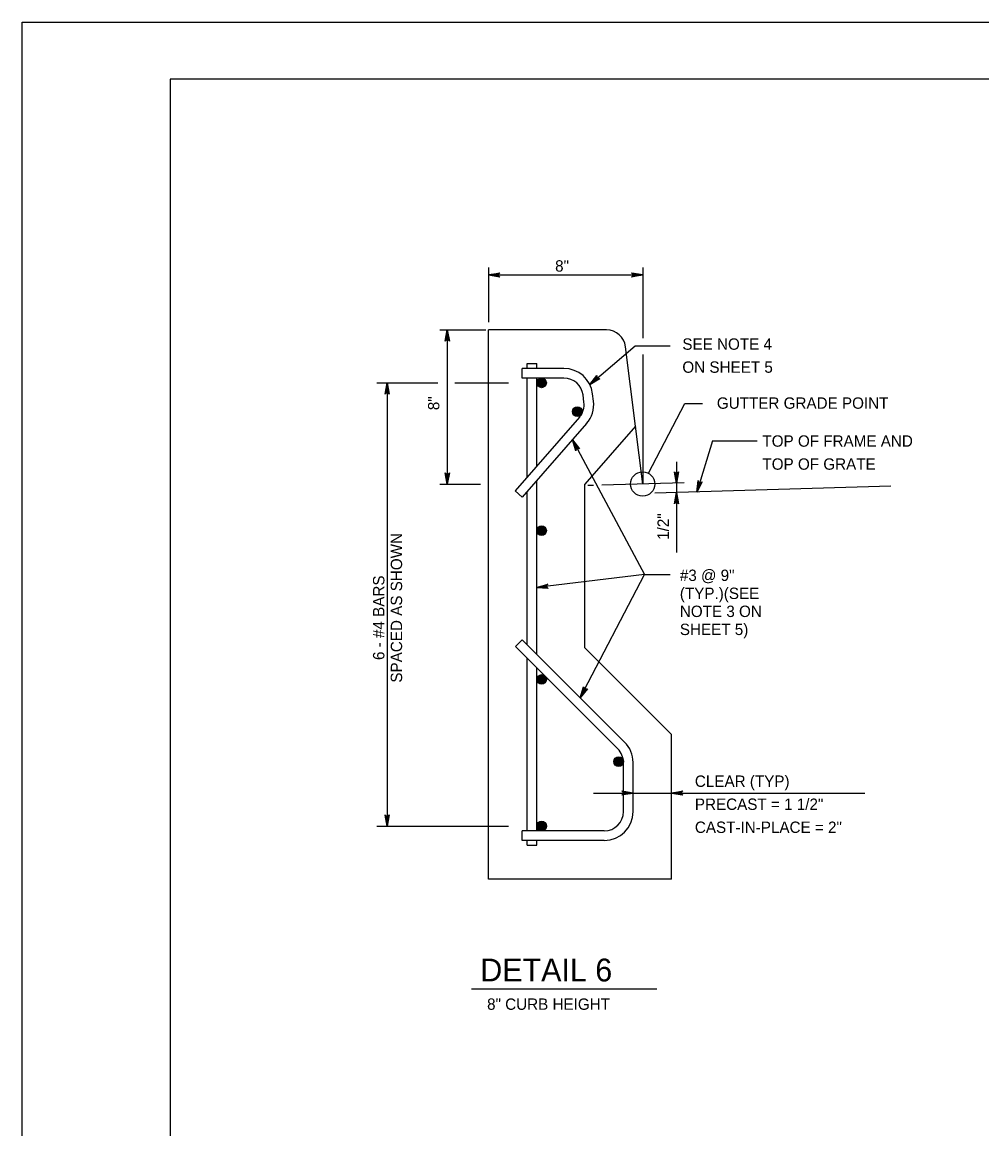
# Model space of a CAD drawing. Extents: x 2087776 to 2104538, y 970919 to 982612.
# Drawn here: x 2087776 to 2088606, y 979706 to 980663 of the extents above; entities that cross this region are included whole.
import ezdxf

# ---------------------------------------------------------------- set-up
doc = ezdxf.new("R2010")
doc.units = 0
doc.layers.add('1', color=7, linetype='Continuous')
doc.layers.add('PLT-BNDY', color=7, linetype='Continuous')

msp = doc.modelspace()

# ---------------------------------------------------------------- linework, layer by layer
at = {"layer": '1'}
for p, q in [((2088179.22, 980451.27), (2088179.22, 980403.98)), ((2088312.56, 980451.27), (2088312.56, 980390.08)), ((2088179.22, 980444.71), (2088312.56, 980444.71)), ((2088137.04, 980397.21), (2088176.72, 980397.21)), ((2088143.45, 980397.21), (2088143.45, 980263.87)), ((2088179.22, 979922.19), (2088179.22, 980397.21)), ((2088281.19, 980397.21), (2088179.22, 980397.21)), ((2088306.31, 980313.87), (2088297.72, 980382.61)), ((2088312.56, 980376.01), (2088312.56, 980263.87)), ((2088244.4, 980363.88), (2088208.38, 980363.88)), ((2088208.38, 980355.55), (2088208.38, 980363.88)), ((2088212.55, 980368.05), (2088220.88, 980368.05)), ((2088212.55, 980363.88), (2088212.55, 980368.05)), ((2088220.88, 980363.88), (2088220.88, 980368.05)), ((2088244.4, 980355.55), (2088208.38, 980355.55)), ((2088212.55, 980269.98), (2088212.55, 980355.55)), ((2088220.88, 980279.5), (2088220.88, 980355.55)), ((2088082.6, 980351.38), (2088135.21, 980351.38)), ((2088091.44, 980351.38), (2088091.44, 979968.03)), ((2088150.07, 980351.38), (2088196.4, 980351.38)), ((2088261.73, 980334.66), (2088260.95, 980340.94)), ((2088270, 980335.69), (2088269.21, 980341.98)), ((2088317.44, 980273.16), (2088349.15, 980333.49)), ((2088349.15, 980333.49), (2088364.32, 980333.49)), ((2088257.74, 980321.62), (2088202.11, 980258.05)), ((2088264, 980316.13), (2088208.38, 980252.56)), ((2088306.31, 980313.87), (2088262.56, 980263.87)), ((2088312.56, 980263.87), (2088306.31, 980313.87)), ((2088251.7, 980302.07), (2088314.05, 980185.69)), ((2088373.01, 980301.37), (2088359.27, 980256.96)), ((2088373.01, 980301.37), (2088411.65, 980301.37)), ((2088341.78, 980283.06), (2088341.78, 980204.54)), ((2088137.04, 980263.87), (2088172.31, 980263.87)), ((2088202.11, 980258.05), (2088208.38, 980252.56)), ((2088220.88, 980116.73), (2088220.88, 980266.85)), ((2088262.56, 980122.19), (2088262.56, 980263.87)), ((2088269.99, 980262.62), (2088265.05, 980262.47)), ((2088348.42, 980264.92), (2088277.11, 980262.83)), ((2088312.56, 980263.87), (2088312.56, 980263.87)), ((2088527.14, 980261.89), (2088323.1, 980255.9)), ((2088212.55, 980125.06), (2088212.55, 980257.33)), ((2088314.05, 980185.69), (2088220.88, 980174.28)), ((2088258.59, 980079.02), (2088314.05, 980185.69)), ((2088314.05, 980185.69), (2088336.35, 980185.69)), ((2088208.38, 980129.23), (2088202.49, 980123.34)), ((2088296.91, 980040.7), (2088208.38, 980129.23)), ((2088291.02, 980034.81), (2088202.49, 980123.34)), ((2088337.56, 980047.19), (2088262.56, 980122.19)), ((2088212.55, 979963.85), (2088212.55, 980113.28)), ((2088220.88, 979963.85), (2088220.88, 980104.95)), ((2088337.56, 979922.19), (2088337.56, 980047.19)), ((2088295.9, 979980.52), (2088295.9, 980023.03)), ((2088304.23, 979980.52), (2088304.23, 980023.03)), ((2088270.02, 979996.55), (2088504.64, 979996.55)), ((2088082.6, 979968.03), (2088196.4, 979968.03)), ((2088279.23, 979963.85), (2088208.38, 979963.85)), ((2088208.38, 979955.52), (2088208.38, 979963.85)), ((2088279.23, 979955.52), (2088208.38, 979955.52)), ((2088212.55, 979951.35), (2088212.55, 979955.52)), ((2088212.55, 979951.35), (2088220.88, 979951.35)), ((2088220.88, 979951.35), (2088220.88, 979955.52)), ((2088337.56, 979922.19), (2088179.22, 979922.19)), ((2088164.5, 979827.26), (2088324.74, 979827.26))]:
    msp.add_line(p, q, dxfattribs=at)
for points in [[(2090482.37, 978763.82), (2090482.37, 980614.22), (2087903.63, 980614.22), (2087903.63, 978763.82), (2090482.37, 978763.82), (2090482.37, 978850.3), (2089826.2, 978850.3), (2089826.2, 979062.5), (2090482.37, 979062.5), (2090482.37, 979157.53), (2089826.2, 979157.53), (2089826.2, 978763.82), (2090084.73, 978763.82), (2090084.73, 978850.3), (2090084.73, 978763.82), (2090337.36, 978763.82), (2090337.36, 978850.3), (2090337.36, 978809.9), (2090482.37, 978809.9)], [(2088179.22, 980444.71), (2088189.01, 980446.55), (2088188.63, 980446.28), (2088188.25, 980446.02), (2088188.06, 980445.69), (2088187.86, 980445.37), (2088187.81, 980445.04), (2088187.75, 980444.71), (2088187.81, 980444.38), (2088187.86, 980444.05), (2088188.06, 980443.73), (2088188.25, 980443.4), (2088188.63, 980443.14), (2088189.01, 980442.88), (2088179.22, 980444.71), (2088188.63, 980443.14), (2088188.25, 980443.4), (2088179.22, 980444.71), (2088188.06, 980443.73), (2088187.86, 980444.05), (2088179.22, 980444.71), (2088187.81, 980444.38), (2088187.75, 980444.71), (2088179.22, 980444.71), (2088187.81, 980445.04), (2088187.86, 980445.37), (2088179.22, 980444.71), (2088188.06, 980445.69), (2088188.25, 980446.02), (2088179.22, 980444.71), (2088188.63, 980446.28)], [(2088312.56, 980444.71), (2088302.77, 980442.88), (2088303.15, 980443.14), (2088303.53, 980443.4), (2088303.72, 980443.73), (2088303.92, 980444.05), (2088303.97, 980444.38), (2088304.03, 980444.71), (2088303.97, 980445.04), (2088303.92, 980445.37), (2088303.72, 980445.69), (2088303.53, 980446.02), (2088303.15, 980446.28), (2088302.77, 980446.55), (2088312.56, 980444.71), (2088303.15, 980446.28), (2088303.53, 980446.02), (2088312.56, 980444.71), (2088303.72, 980445.69), (2088303.92, 980445.37), (2088312.56, 980444.71), (2088303.97, 980445.04), (2088304.03, 980444.71), (2088312.56, 980444.71), (2088303.97, 980444.38), (2088303.92, 980444.05), (2088312.56, 980444.71), (2088303.72, 980443.73), (2088303.53, 980443.4), (2088312.56, 980444.71), (2088303.15, 980443.14)], [(2088143.45, 980397.21), (2088145.28, 980387.42), (2088145.02, 980387.8), (2088144.76, 980388.18), (2088144.43, 980388.37), (2088144.1, 980388.56), (2088143.77, 980388.62), (2088143.45, 980388.68), (2088143.12, 980388.62), (2088142.79, 980388.56), (2088142.46, 980388.37), (2088142.13, 980388.18), (2088141.87, 980387.8), (2088141.61, 980387.42), (2088143.45, 980397.21), (2088141.87, 980387.8), (2088142.13, 980388.18), (2088143.45, 980397.21), (2088142.46, 980388.37), (2088142.79, 980388.56), (2088143.45, 980397.21), (2088143.12, 980388.62), (2088143.45, 980388.68), (2088143.45, 980397.21), (2088143.77, 980388.62), (2088144.1, 980388.56), (2088143.45, 980397.21), (2088144.43, 980388.37), (2088144.76, 980388.18), (2088143.45, 980397.21), (2088145.02, 980387.8)], [(2088266.76, 980350.07), (2088306, 980383.42), (2088336.36, 980383.42)], [(2088266.76, 980350.07), (2088272.98, 980357.74), (2088272.86, 980357.3), (2088272.74, 980356.87), (2088272.81, 980356.49), (2088272.87, 980356.12), (2088273.04, 980355.84), (2088273.21, 980355.55), (2088273.46, 980355.34), (2088273.72, 980355.13), (2088274.07, 980355), (2088274.43, 980354.88), (2088274.88, 980354.93), (2088275.34, 980354.97), (2088266.76, 980350.07), (2088274.88, 980354.93), (2088274.43, 980354.88), (2088266.76, 980350.07), (2088274.07, 980355), (2088273.72, 980355.13), (2088266.76, 980350.07), (2088273.46, 980355.34), (2088273.21, 980355.55), (2088266.76, 980350.07), (2088273.04, 980355.84), (2088272.87, 980356.12), (2088266.76, 980350.07), (2088272.81, 980356.49), (2088272.74, 980356.87), (2088266.76, 980350.07), (2088272.86, 980357.3)], [(2088091.44, 980351.38), (2088093.28, 980341.59), (2088093.02, 980341.97), (2088092.76, 980342.35), (2088092.43, 980342.54), (2088092.1, 980342.74), (2088091.77, 980342.79), (2088091.44, 980342.85), (2088091.12, 980342.79), (2088090.79, 980342.74), (2088090.46, 980342.54), (2088090.13, 980342.35), (2088089.87, 980341.97), (2088089.61, 980341.59), (2088091.44, 980351.38), (2088089.87, 980341.97), (2088090.13, 980342.35), (2088091.44, 980351.38), (2088090.46, 980342.54), (2088090.79, 980342.74), (2088091.44, 980351.38), (2088091.12, 980342.79), (2088091.44, 980342.85), (2088091.44, 980351.38), (2088091.77, 980342.79), (2088092.1, 980342.74), (2088091.44, 980351.38), (2088092.43, 980342.54), (2088092.76, 980342.35), (2088091.44, 980351.38), (2088093.02, 980341.97)], [(2088251.7, 980302.07), (2088257.94, 980294.31), (2088257.53, 980294.52), (2088257.12, 980294.73), (2088256.74, 980294.75), (2088256.36, 980294.76), (2088256.05, 980294.66), (2088255.73, 980294.55), (2088255.47, 980294.35), (2088255.21, 980294.15), (2088255.01, 980293.82), (2088254.81, 980293.49), (2088254.76, 980293.04), (2088254.71, 980292.58), (2088251.7, 980302.07), (2088254.76, 980293.04), (2088254.81, 980293.49), (2088251.7, 980302.07), (2088255.01, 980293.82), (2088255.21, 980294.15), (2088251.7, 980302.07), (2088255.47, 980294.35), (2088255.73, 980294.55), (2088251.7, 980302.07), (2088256.05, 980294.66), (2088256.36, 980294.76), (2088251.7, 980302.07), (2088256.74, 980294.75), (2088257.12, 980294.73), (2088251.7, 980302.07), (2088257.53, 980294.52)], [(2088143.45, 980263.87), (2088141.61, 980273.65), (2088141.87, 980273.28), (2088142.13, 980272.9), (2088142.46, 980272.7), (2088142.79, 980272.51), (2088143.12, 980272.45), (2088143.45, 980272.4), (2088143.77, 980272.45), (2088144.1, 980272.51), (2088144.43, 980272.7), (2088144.76, 980272.9), (2088145.02, 980273.28), (2088145.28, 980273.65), (2088143.45, 980263.87), (2088145.02, 980273.28), (2088144.76, 980272.9), (2088143.45, 980263.87), (2088144.43, 980272.7), (2088144.1, 980272.51), (2088143.45, 980263.87), (2088143.77, 980272.45), (2088143.45, 980272.4), (2088143.45, 980263.87), (2088143.12, 980272.45), (2088142.79, 980272.51), (2088143.45, 980263.87), (2088142.46, 980272.7), (2088142.13, 980272.9), (2088143.45, 980263.87), (2088141.87, 980273.28)], [(2088341.78, 980264.73), (2088339.95, 980274.51), (2088340.21, 980274.14), (2088340.47, 980273.76), (2088340.8, 980273.56), (2088341.13, 980273.37), (2088341.46, 980273.31), (2088341.78, 980273.26), (2088342.11, 980273.31), (2088342.44, 980273.37), (2088342.77, 980273.56), (2088343.1, 980273.76), (2088343.36, 980274.14), (2088343.62, 980274.51), (2088341.78, 980264.73), (2088343.36, 980274.14), (2088343.1, 980273.76), (2088341.78, 980264.73), (2088342.77, 980273.56), (2088342.44, 980273.37), (2088341.78, 980264.73), (2088342.11, 980273.31), (2088341.78, 980273.26), (2088341.78, 980264.73), (2088341.46, 980273.31), (2088341.13, 980273.37), (2088341.78, 980264.73), (2088340.8, 980273.56), (2088340.47, 980273.76), (2088341.78, 980264.73), (2088340.21, 980274.14)], [(2088359.27, 980256.96), (2088360.41, 980266.85), (2088360.54, 980266.41), (2088360.68, 980265.97), (2088360.94, 980265.69), (2088361.19, 980265.41), (2088361.49, 980265.26), (2088361.79, 980265.11), (2088362.12, 980265.06), (2088362.45, 980265.02), (2088362.82, 980265.11), (2088363.19, 980265.2), (2088363.55, 980265.48), (2088363.91, 980265.76), (2088359.27, 980256.96), (2088363.55, 980265.48), (2088363.19, 980265.2), (2088359.27, 980256.96), (2088362.82, 980265.11), (2088362.45, 980265.02), (2088359.27, 980256.96), (2088362.12, 980265.06), (2088361.79, 980265.11), (2088359.27, 980256.96), (2088361.49, 980265.26), (2088361.19, 980265.41), (2088359.27, 980256.96), (2088360.94, 980265.69), (2088360.68, 980265.97), (2088359.27, 980256.96), (2088360.54, 980266.41)], [(2088341.78, 980256.44), (2088343.62, 980246.66), (2088343.36, 980247.04), (2088343.1, 980247.41), (2088342.77, 980247.61), (2088342.44, 980247.8), (2088342.11, 980247.86), (2088341.78, 980247.91), (2088341.46, 980247.86), (2088341.13, 980247.8), (2088340.8, 980247.61), (2088340.47, 980247.41), (2088340.21, 980247.04), (2088339.95, 980246.66), (2088341.78, 980256.44), (2088340.21, 980247.04), (2088340.47, 980247.41), (2088341.78, 980256.44), (2088340.8, 980247.61), (2088341.13, 980247.8), (2088341.78, 980256.44), (2088341.46, 980247.86), (2088341.78, 980247.91), (2088341.78, 980256.44), (2088342.11, 980247.86), (2088342.44, 980247.8), (2088341.78, 980256.44), (2088342.77, 980247.61), (2088343.1, 980247.41), (2088341.78, 980256.44), (2088343.36, 980247.04)], [(2088220.88, 980174.28), (2088230.37, 980177.29), (2088230.03, 980176.98), (2088229.69, 980176.68), (2088229.53, 980176.33), (2088229.38, 980175.98), (2088229.36, 980175.65), (2088229.35, 980175.32), (2088229.44, 980175), (2088229.54, 980174.68), (2088229.77, 980174.38), (2088230, 980174.07), (2088230.41, 980173.86), (2088230.82, 980173.65), (2088220.88, 980174.28), (2088230.41, 980173.86), (2088230, 980174.07), (2088220.88, 980174.28), (2088229.77, 980174.38), (2088229.54, 980174.68), (2088220.88, 980174.28), (2088229.44, 980175), (2088229.35, 980175.32), (2088220.88, 980174.28), (2088229.36, 980175.65), (2088229.38, 980175.98), (2088220.88, 980174.28), (2088229.53, 980176.33), (2088229.69, 980176.68), (2088220.88, 980174.28), (2088230.03, 980176.98)], [(2088258.59, 980079.02), (2088261.48, 980088.55), (2088261.54, 980088.09), (2088261.6, 980087.64), (2088261.8, 980087.31), (2088262, 980086.99), (2088262.26, 980086.79), (2088262.53, 980086.59), (2088262.85, 980086.48), (2088263.16, 980086.38), (2088263.54, 980086.4), (2088263.92, 980086.43), (2088264.33, 980086.64), (2088264.74, 980086.85), (2088258.59, 980079.02), (2088264.33, 980086.64), (2088263.92, 980086.43), (2088258.59, 980079.02), (2088263.54, 980086.4), (2088263.16, 980086.38), (2088258.59, 980079.02), (2088262.85, 980086.48), (2088262.53, 980086.59), (2088258.59, 980079.02), (2088262.26, 980086.79), (2088262, 980086.99), (2088258.59, 980079.02), (2088261.8, 980087.31), (2088261.6, 980087.64), (2088258.59, 980079.02), (2088261.54, 980088.09)], [(2088304.23, 979996.55), (2088294.44, 979994.71), (2088294.82, 979994.97), (2088295.2, 979995.23), (2088295.39, 979995.56), (2088295.59, 979995.89), (2088295.64, 979996.22), (2088295.7, 979996.55), (2088295.64, 979996.87), (2088295.59, 979997.2), (2088295.39, 979997.53), (2088295.2, 979997.86), (2088294.82, 979998.12), (2088294.44, 979998.38), (2088304.23, 979996.55), (2088294.82, 979998.12), (2088295.2, 979997.86), (2088304.23, 979996.55), (2088295.39, 979997.53), (2088295.59, 979997.2), (2088304.23, 979996.55), (2088295.64, 979996.87), (2088295.7, 979996.55), (2088304.23, 979996.55), (2088295.64, 979996.22), (2088295.59, 979995.89), (2088304.23, 979996.55), (2088295.39, 979995.56), (2088295.2, 979995.23), (2088304.23, 979996.55), (2088294.82, 979994.97)], [(2088337.56, 979996.55), (2088347.35, 979998.38), (2088346.97, 979998.12), (2088346.59, 979997.86), (2088346.4, 979997.53), (2088346.2, 979997.2), (2088346.15, 979996.87), (2088346.09, 979996.55), (2088346.15, 979996.22), (2088346.2, 979995.89), (2088346.4, 979995.56), (2088346.59, 979995.23), (2088346.97, 979994.97), (2088347.35, 979994.71), (2088337.56, 979996.55), (2088346.97, 979994.97), (2088346.59, 979995.23), (2088337.56, 979996.55), (2088346.4, 979995.56), (2088346.2, 979995.89), (2088337.56, 979996.55), (2088346.15, 979996.22), (2088346.09, 979996.55), (2088337.56, 979996.55), (2088346.15, 979996.87), (2088346.2, 979997.2), (2088337.56, 979996.55), (2088346.4, 979997.53), (2088346.59, 979997.86), (2088337.56, 979996.55), (2088346.97, 979998.12)], [(2088091.44, 979968.03), (2088089.61, 979977.82), (2088089.87, 979977.44), (2088090.13, 979977.06), (2088090.46, 979976.87), (2088090.79, 979976.67), (2088091.12, 979976.62), (2088091.44, 979976.56), (2088091.77, 979976.62), (2088092.1, 979976.67), (2088092.43, 979976.87), (2088092.76, 979977.06), (2088093.02, 979977.44), (2088093.28, 979977.82), (2088091.44, 979968.03), (2088093.02, 979977.44), (2088092.76, 979977.06), (2088091.44, 979968.03), (2088092.43, 979976.87), (2088092.1, 979976.67), (2088091.44, 979968.03), (2088091.77, 979976.62), (2088091.44, 979976.56), (2088091.44, 979968.03), (2088091.12, 979976.62), (2088090.79, 979976.67), (2088091.44, 979968.03), (2088090.46, 979976.87), (2088090.13, 979977.06), (2088091.44, 979968.03), (2088089.87, 979977.44)]]:
    msp.add_lwpolyline(points, dxfattribs=at)
for centre, radius in [((2088225.05, 980351.38), 4.17), ((2088225.05, 980351.38), 3.87), ((2088225.05, 980351.38), 3.58), ((2088225.05, 980351.38), 3.28), ((2088225.05, 980351.38), 2.98), ((2088225.05, 980351.38), 2.69), ((2088225.05, 980351.38), 2.39), ((2088225.05, 980351.38), 2.1), ((2088225.05, 980351.38), 1.8), ((2088225.05, 980351.38), 1.5), ((2088225.05, 980351.38), 1.21), ((2088225.05, 980351.38), 0.912), ((2088225.05, 980351.38), 0.616), ((2088225.05, 980351.38), 0.32), ((2088255.99, 980326.51), 4.17), ((2088255.99, 980326.51), 3.87), ((2088255.99, 980326.51), 3.58), ((2088255.99, 980326.51), 3.28), ((2088255.99, 980326.51), 2.98), ((2088255.99, 980326.51), 2.69), ((2088255.99, 980326.51), 2.39), ((2088255.99, 980326.51), 2.1), ((2088255.99, 980326.51), 1.8), ((2088255.99, 980326.51), 1.5), ((2088255.99, 980326.51), 1.21), ((2088255.99, 980326.51), 0.912), ((2088255.99, 980326.51), 0.616), ((2088255.99, 980326.51), 0.32), ((2088312.56, 980263.87), 10.5), ((2088225.05, 980223.59), 4.17), ((2088225.05, 980223.59), 3.87), ((2088225.05, 980223.59), 3.58), ((2088225.05, 980223.59), 3.28), ((2088225.05, 980223.59), 2.98), ((2088225.05, 980223.59), 2.69), ((2088225.05, 980223.59), 2.39), ((2088225.05, 980223.59), 2.1), ((2088225.05, 980223.59), 1.8), ((2088225.05, 980223.59), 1.5), ((2088225.05, 980223.59), 1.21), ((2088225.05, 980223.59), 0.912), ((2088225.05, 980223.59), 0.616), ((2088225.05, 980223.59), 0.32), ((2088225.05, 980094.83), 4.17), ((2088225.05, 980094.83), 3.87), ((2088225.05, 980094.83), 3.58), ((2088225.05, 980094.83), 3.28), ((2088225.05, 980094.83), 2.98), ((2088225.05, 980094.83), 2.69), ((2088225.05, 980094.83), 2.39), ((2088225.05, 980094.83), 2.1), ((2088225.05, 980094.83), 1.8), ((2088225.05, 980094.83), 1.5), ((2088225.05, 980094.83), 1.21), ((2088225.05, 980094.83), 0.912), ((2088225.05, 980094.83), 0.616), ((2088225.05, 980094.83), 0.32), ((2088291.75, 980023.76), 4.17), ((2088291.75, 980023.76), 3.87), ((2088291.75, 980023.76), 3.58), ((2088291.75, 980023.76), 3.28), ((2088291.75, 980023.76), 2.98), ((2088291.75, 980023.76), 2.69), ((2088291.75, 980023.76), 2.39), ((2088291.75, 980023.76), 2.1), ((2088291.75, 980023.76), 1.8), ((2088291.75, 980023.76), 1.5), ((2088291.75, 980023.76), 1.21), ((2088291.75, 980023.76), 0.912), ((2088291.75, 980023.76), 0.616), ((2088291.75, 980023.76), 0.32), ((2088225.06, 979968.03), 4.17), ((2088225.06, 979968.03), 3.87), ((2088225.06, 979968.03), 3.58), ((2088225.06, 979968.03), 3.28), ((2088225.06, 979968.03), 2.98), ((2088225.06, 979968.03), 2.69), ((2088225.06, 979968.03), 2.39), ((2088225.06, 979968.03), 2.1), ((2088225.06, 979968.03), 1.8), ((2088225.06, 979968.03), 1.5), ((2088225.06, 979968.03), 1.21), ((2088225.06, 979968.03), 0.912), ((2088225.06, 979968.03), 0.616), ((2088225.06, 979968.03), 0.32)]:
    msp.add_circle(centre, radius, dxfattribs=at)
for centre, radius, start, end in [((2088281.19, 980380.55), 16.66, 7.12184, 90), ((2088244.4, 980338.88), 25, 7.12184, 90), ((2088244.4, 980338.88), 16.67, 7.12184, 90), ((2088245.19, 980332.59), 16.67, 318.81225, 7.12184), ((2088245.19, 980332.59), 25, 318.81225, 7.12184), ((2088279.23, 980023.03), 25, 360, 45), ((2088279.23, 980023.03), 16.67, 0, 45), ((2088279.23, 979980.52), 16.67, 270, 0), ((2088279.23, 979980.52), 25, 270, 0)]:
    msp.add_arc(centre, radius, start, end, dxfattribs=at)
at = {"layer": 'PLT-BNDY'}
msp.add_lwpolyline([(2087775.67, 980663.43), (2090534.86, 980663.43), (2090534.86, 978714.61), (2087775.67, 978714.61)], close=True, dxfattribs=at)

# ---------------------------------------------------------------- texts
at = {"layer": '1'}
for s, height, rotation, p in [('8"', 9.843, 360, (2088236.78, 980447.63)), ('8"', 9.843, 90, (2088136.64, 980327.76)), ('8"', 9.843, 90, (2088136.64, 980327.76)), ('1/2"', 9.843, 90, (2088335.17, 980215.58)), ('SPACED AS SHOWN', 9.8425, 90, (2088104.42, 980092.08)), ('6 - #4 BARS', 9.8425, 90, (2088089.07, 980111.65))]:
    msp.add_text(s, height=height, rotation=rotation, dxfattribs=at).set_placement(p)
for s, height, p in [('SEE NOTE 4', 9.843, (2088346.86, 980380.03)), ('ON SHEET 5', 9.843, (2088346.86, 980360.11)), ('GUTTER GRADE POINT', 9.8425, (2088376.72, 980328.99)), ('TOP OF FRAME AND', 9.8425, (2088416.14, 980296.16)), ('TOP OF GRATE', 9.8425, (2088416.14, 980276.24)), ('#3 @ 9"', 9.843, (2088344.69, 980180.01)), ('(TYP.)(SEE', 9.843, (2088344.69, 980164.42)), ('NOTE 3 ON', 9.843, (2088344.69, 980148.84)), ('SHEET 5) ', 9.843, (2088344.69, 980133.25)), ('CLEAR (TYP)', 9.8425, (2088357.7, 980001.91)), ('PRECAST = 1 1/2"', 9.8425, (2088357.7, 979981.98)), ('CAST-IN-PLACE = 2"', 9.8425, (2088357.7, 979962.06)), ('DETAIL 6', 19.685, (2088172.07, 979833.66)), ('8" CURB HEIGHT', 9.8425, (2088177.93, 979809.06))]:
    msp.add_text(s, height=height, dxfattribs=at).set_placement(p)

doc.saveas('drawing.dxf')
